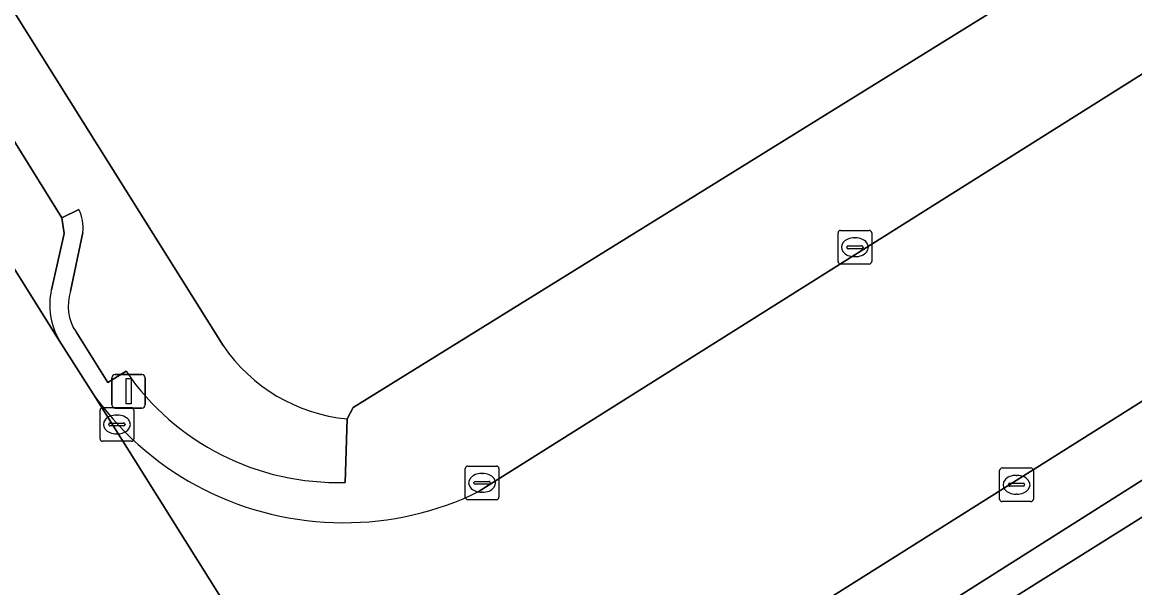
# Model space of a CAD drawing. Extents: x 158455 to 159797, y 387218 to 388672.
# Drawn here: x 158603.32 to 158636.36, y 387811.52 to 387828.32 of the extents above; entities that cross this region are included whole.
import ezdxf

# ---------------------------------------------------------------- set-up
doc = ezdxf.new("R2010")
doc.units = 0
for name, color, linetype in [('IMGEO_Erf', 7, 'Continuous'), ('IMGEO_Kolk', 7, 'Continuous'), ('IMGEO_Lichtmast', 7, 'Continuous'), ('IMGEO_Parkeervlak_open', 7, 'Continuous'), ('IMGEO_Rijbaan_lokaal_gesloten', 7, 'Continuous'), ('IMGEO_Voetpad_open', 7, 'Continuous')]:
    doc.layers.add(name, color=color, linetype=linetype)

msp = doc.modelspace()

# ---------------------------------------------------------------- linework, layer by layer
at = {"layer": 'IMGEO_Erf'}
msp.add_lwpolyline([(158612.967, 387816.54), (158613.148, 387816.877), (158633.526, 387829.514), (158633.306, 387830.039), (158646.993, 387838.636), (158647.534, 387841.3), (158646.971, 387842.184), (158647.471, 387842.494), (158636.265, 387860.467), (158625.532, 387853.675), (158628.199, 387849.453), (158601.127, 387832.418), (158602.03, 387830.877), (158601.788, 387830.676), (158609.285, 387818.715)], dxfattribs=at)
msp.add_arc((158613.457, 387821.573), 5.057, 214.4157, 264.4426, dxfattribs=at)
at = {"layer": 'IMGEO_Kolk'}
for p, q in [((158627.623, 387822.139), (158628.475, 387822.139)), ((158627.548, 387821.213), (158627.548, 387822.065)), ((158628.036, 387821.919), (158628.061, 387821.919)), ((158628.549, 387822.065), (158628.549, 387821.213)), ((158627.807, 387821.633), (158627.807, 387821.645)), ((158628.245, 387821.596), (158627.847, 387821.596)), ((158627.85, 387821.682), (158628.248, 387821.682)), ((158628.291, 387821.645), (158628.291, 387821.633)), ((158628.475, 387821.139), (158627.623, 387821.139)), ((158628.059, 387821.359), (158628.034, 387821.359)), ((158605.705, 387816.874), (158606.557, 387816.874)), ((158605.63, 387815.948), (158605.63, 387816.8)), ((158606.118, 387816.654), (158606.143, 387816.654)), ((158606.631, 387816.8), (158606.631, 387815.948)), ((158605.889, 387816.368), (158605.889, 387816.38)), ((158606.327, 387816.331), (158605.929, 387816.331)), ((158605.932, 387816.417), (158606.33, 387816.417)), ((158606.373, 387816.38), (158606.373, 387816.368)), ((158606.557, 387815.874), (158605.705, 387815.874)), ((158606.141, 387816.094), (158606.116, 387816.094)), ((158616.477, 387814.213), (158616.477, 387815.065)), ((158616.552, 387815.139), (158617.404, 387815.139)), ((158616.965, 387814.919), (158616.99, 387814.919)), ((158617.478, 387815.065), (158617.478, 387814.213)), ((158632.349, 387814.156), (158632.349, 387815.008)), ((158632.424, 387815.082), (158633.276, 387815.082)), ((158632.837, 387814.862), (158632.862, 387814.862)), ((158633.35, 387815.008), (158633.35, 387814.156)), ((158616.736, 387814.633), (158616.736, 387814.645)), ((158617.174, 387814.596), (158616.776, 387814.596)), ((158616.779, 387814.682), (158617.177, 387814.682)), ((158617.22, 387814.645), (158617.22, 387814.633)), ((158632.608, 387814.576), (158632.608, 387814.588)), ((158633.046, 387814.539), (158632.648, 387814.539)), ((158632.651, 387814.625), (158633.049, 387814.625)), ((158633.092, 387814.588), (158633.092, 387814.576)), ((158616.988, 387814.359), (158616.963, 387814.359)), ((158632.86, 387814.302), (158632.835, 387814.302)), ((158617.404, 387814.139), (158616.552, 387814.139)), ((158633.276, 387814.082), (158632.424, 387814.082))]:
    msp.add_line(p, q, dxfattribs=at)
for points in [[(158627.623, 387822.139), (158628.475, 387822.139)], [(158627.548, 387821.213), (158627.548, 387822.065)], [(158628.549, 387822.065), (158628.549, 387821.213)], [(158628.475, 387821.139), (158627.623, 387821.139)], [(158605.705, 387816.874), (158606.557, 387816.874)], [(158605.63, 387815.948), (158605.63, 387816.8)], [(158606.631, 387816.8), (158606.631, 387815.948)], [(158606.557, 387815.874), (158605.705, 387815.874)], [(158616.477, 387814.213), (158616.477, 387815.065)], [(158616.552, 387815.139), (158617.404, 387815.139)], [(158617.478, 387815.065), (158617.478, 387814.213)], [(158632.349, 387814.156), (158632.349, 387815.008)], [(158632.424, 387815.082), (158633.276, 387815.082)], [(158633.35, 387815.008), (158633.35, 387814.156)], [(158617.404, 387814.139), (158616.552, 387814.139)], [(158633.276, 387814.082), (158632.424, 387814.082)]]:
    msp.add_lwpolyline(points, dxfattribs=at)
for centre, radius, start, end in [((158627.625, 387822.063), 0.0765, 91.552, 178.448), ((158627.625, 387822.063), 0.0765, 91.552, 178.448), ((158628.473, 387822.063), 0.0765, 1.552, 88.448), ((158628.473, 387822.063), 0.0765, 1.552, 88.448), ((158627.847, 387821.642), 0.0403, 85.8775, 175.7526), ((158627.844, 387821.632), 0.0366, 178.938, 274.7102), ((158628.248, 387821.639), 0.043, 264.8664, 352.4533), ((158628.252, 387821.644), 0.0386, 1.7309, 96.639), ((158627.625, 387821.215), 0.0765, 181.552, 268.448), ((158627.625, 387821.215), 0.0765, 181.552, 268.448), ((158628.473, 387821.215), 0.0765, 271.552, 358.448), ((158628.473, 387821.215), 0.0765, 271.552, 358.448), ((158605.707, 387816.798), 0.0765, 91.552, 178.448), ((158605.707, 387816.798), 0.0765, 91.552, 178.448), ((158606.555, 387816.798), 0.0765, 1.552, 88.448), ((158606.555, 387816.798), 0.0765, 1.552, 88.448), ((158605.929, 387816.377), 0.0403, 85.8775, 175.7526), ((158605.926, 387816.367), 0.0366, 178.938, 274.7102), ((158606.33, 387816.374), 0.043, 264.8664, 352.4533), ((158606.334, 387816.379), 0.0386, 1.7309, 96.639), ((158605.707, 387815.95), 0.0765, 181.552, 268.448), ((158605.707, 387815.95), 0.0765, 181.552, 268.448), ((158606.555, 387815.95), 0.0765, 271.552, 358.448), ((158606.555, 387815.95), 0.0765, 271.552, 358.448), ((158616.554, 387815.063), 0.0765, 91.552, 178.448), ((158616.554, 387815.063), 0.0765, 91.552, 178.448), ((158617.402, 387815.063), 0.0765, 1.552, 88.448), ((158617.402, 387815.063), 0.0765, 1.552, 88.448), ((158632.426, 387815.006), 0.0765, 91.552, 178.448), ((158632.426, 387815.006), 0.0765, 91.552, 178.448), ((158633.274, 387815.006), 0.0765, 1.552, 88.448), ((158633.274, 387815.006), 0.0765, 1.552, 88.448), ((158616.776, 387814.642), 0.0403, 85.8775, 175.7526), ((158616.773, 387814.632), 0.0366, 178.938, 274.7102), ((158617.177, 387814.639), 0.043, 264.8664, 352.4533), ((158617.181, 387814.644), 0.0386, 1.7309, 96.639), ((158632.648, 387814.585), 0.0403, 85.8775, 175.7526), ((158632.645, 387814.575), 0.0366, 178.938, 274.7102), ((158633.049, 387814.582), 0.043, 264.8664, 352.4533), ((158633.053, 387814.587), 0.0386, 1.7309, 96.639), ((158616.554, 387814.215), 0.0765, 181.552, 268.448), ((158616.554, 387814.215), 0.0765, 181.552, 268.448), ((158617.402, 387814.215), 0.0765, 271.552, 358.448), ((158617.402, 387814.215), 0.0765, 271.552, 358.448), ((158632.426, 387814.158), 0.0765, 181.552, 268.448), ((158632.426, 387814.158), 0.0765, 181.552, 268.448), ((158633.274, 387814.158), 0.0765, 271.552, 358.448), ((158633.274, 387814.158), 0.0765, 271.552, 358.448)]:
    msp.add_arc(centre, radius, start, end, dxfattribs=at)
for centre, major_axis, ratio, start_param, end_param in [((158628.035, 387821.639), (-0.387, 0.002), 0.722429, 4.712389, 7.853982), ((158628.06, 387821.639), (-0.39, 0.002), 0.717154, 1.570796, 4.712389), ((158606.117, 387816.374), (-0.387, 0.002), 0.722429, 4.712389, 7.853982), ((158606.142, 387816.374), (-0.39, 0.002), 0.717154, 1.570796, 4.712389), ((158616.964, 387814.639), (-0.387, 0.002), 0.722429, 4.712389, 7.853982), ((158616.989, 387814.639), (-0.39, 0.002), 0.717154, 1.570796, 4.712389), ((158632.836, 387814.582), (-0.387, 0.002), 0.722429, 4.712389, 7.853982), ((158632.861, 387814.582), (-0.39, 0.002), 0.717154, 1.570796, 4.712389)]:
    msp.add_ellipse(centre, major_axis=major_axis, ratio=ratio, start_param=start_param, end_param=end_param, dxfattribs=at)
at = {"layer": 'IMGEO_Lichtmast'}
for p, q in [((158606.082, 387817.86), (158606.872, 387817.86)), ((158606.872, 387817.86), (158606.082, 387817.86)), ((158605.982, 387816.96), (158605.982, 387817.76)), ((158605.982, 387817.76), (158605.982, 387816.96)), ((158606.972, 387817.76), (158606.972, 387816.96)), ((158606.972, 387816.96), (158606.972, 387817.76)), ((158606.872, 387816.86), (158606.082, 387816.86)), ((158606.082, 387816.86), (158606.872, 387816.86))]:
    msp.add_line(p, q, dxfattribs=at)
msp.add_lwpolyline([(158606.402, 387817.735), (158606.552, 387817.735), (158606.552, 387816.985), (158606.402, 387816.985), (158606.402, 387817.735)], dxfattribs=at)
for centre, start, end in [((158606.082, 387817.76), 90, 180), ((158606.082, 387817.76), 90, 180), ((158606.872, 387817.76), 0, 90), ((158606.872, 387817.76), 360, 90), ((158606.082, 387816.96), 180, 270), ((158606.082, 387816.96), 180, 270), ((158606.872, 387816.96), 270, 0), ((158606.872, 387816.96), 270, 0)]:
    msp.add_arc(centre, 0.1, start, end, dxfattribs=at)
at = {"layer": 'IMGEO_Parkeervlak_open'}
for points in [[(158567.77, 387877.495), (158570.553, 387873.043), (158572.292, 387870.261), (158604.42, 387818.868)], [(158604.183, 387820.373), (158604.565, 387822.044), (158604.499, 387822.513), (158601.731, 387826.952)], [(158638.179, 387814.618), (158625.548, 387806.705), (158624.754, 387806.316), (158623.236, 387805.378)]]:
    msp.add_lwpolyline(points, dxfattribs=at)
msp.add_arc((158606.231, 387819.924), 2.097, 167.6452, 210.2531, dxfattribs=at)
at = {"layer": 'IMGEO_Rijbaan_lokaal_gesloten'}
for points in [[(158605.499, 387817.171), (158604.42, 387818.868), (158572.292, 387870.261), (158565.627, 387866.095), (158568.82, 387860.901), (158597.915, 387814.224), (158604.563, 387803.663), (158612.487, 387790.962), (158613.13, 387789.962), (158651.556, 387728.566), (158658.086, 387733.37), (158619.975, 387794.084)], [(158643.611, 387831.215), (158616.891, 387814.387)], [(158620.775, 387806.536), (158621.407, 387807.18), (158622.522, 387808.14), (158623.48, 387808.816), (158641.284, 387820.03)], [(158619.307, 387795.146), (158619.131, 387795.427), (158605.499, 387817.171)], [(158605.499, 387817.171), (158619.131, 387795.427), (158619.307, 387795.146)]]:
    msp.add_lwpolyline(points, dxfattribs=at)
for centre, radius, start, end in [((158612.842, 387822.568), 9.113, 216.3161, 269.9681), ((158612.889, 387822.51), 9.055, 269.6683, 296.2259)]:
    msp.add_arc(centre, radius, start, end, dxfattribs=at)
at = {"layer": 'IMGEO_Voetpad_open'}
for points in [[(158609.285, 387818.715), (158601.788, 387830.676), (158602.03, 387830.877), (158601.127, 387832.418), (158600.942, 387832.301), (158595.41, 387841.18), (158588.429, 387852.558), (158587.127, 387854.658), (158585.172, 387853.45), (158585.937, 387852.233), (158586.111, 387851.953), (158588.784, 387847.656), (158598.996, 387831.341), (158601.731, 387826.952), (158604.499, 387822.513), (158604.998, 387822.763)], [(158648.378, 387841.787), (158648.043, 387841.6), (158647.471, 387842.494), (158646.971, 387842.184), (158647.534, 387841.3), (158646.993, 387838.636), (158633.306, 387830.039), (158633.526, 387829.514), (158613.148, 387816.877), (158612.967, 387816.54), (158612.91, 387814.654)], [(158616.891, 387814.387), (158643.611, 387831.215)], [(158604.998, 387822.763), (158604.499, 387822.513), (158604.565, 387822.044), (158604.183, 387820.373)], [(158604.756, 387820.33), (158605.118, 387822.08)], [(158605.118, 387822.08), (158604.756, 387820.33)], [(158622.053, 387807.346), (158624.109, 387807.015), (158624.58, 387807.105), (158625.053, 387807.424), (158642.164, 387818.251), (158642.372, 387818.373), (158641.284, 387820.03), (158623.48, 387808.816), (158622.522, 387808.14), (158621.407, 387807.18)], [(158606.401, 387817.955), (158605.865, 387817.618), (158604.917, 387819.121)], [(158604.917, 387819.121), (158605.865, 387817.618), (158606.401, 387817.955)], [(158604.42, 387818.868), (158605.499, 387817.171)], [(158612.91, 387814.654), (158612.967, 387816.54)]]:
    msp.add_lwpolyline(points, dxfattribs=at)
msp.add_lwpolyline([(158638.179, 387814.618), (158642.709, 387817.456), (158642.164, 387818.251), (158625.053, 387807.424), (158625.548, 387806.705)], close=True, dxfattribs=at)
for centre, radius, start, end in [((158603.985, 387822.233), 1.143, 352.3108, 27.619), ((158603.985, 387822.233), 1.143, 352.3108, 27.619), ((158606.231, 387819.924), 2.097, 167.6452, 210.2531), ((158606.067, 387819.889), 1.383, 161.4211, 213.7495), ((158606.067, 387819.889), 1.383, 161.4211, 213.7495), ((158613.457, 387821.573), 5.057, 214.4157, 264.4426), ((158612.672, 387822.252), 7.602, 214.4206, 271.7963), ((158612.672, 387822.252), 7.602, 214.4206, 271.7963), ((158612.842, 387822.568), 9.113, 216.3161, 269.9681), ((158612.889, 387822.51), 9.055, 269.6683, 296.2259)]:
    msp.add_arc(centre, radius, start, end, dxfattribs=at)

doc.saveas('drawing.dxf')
